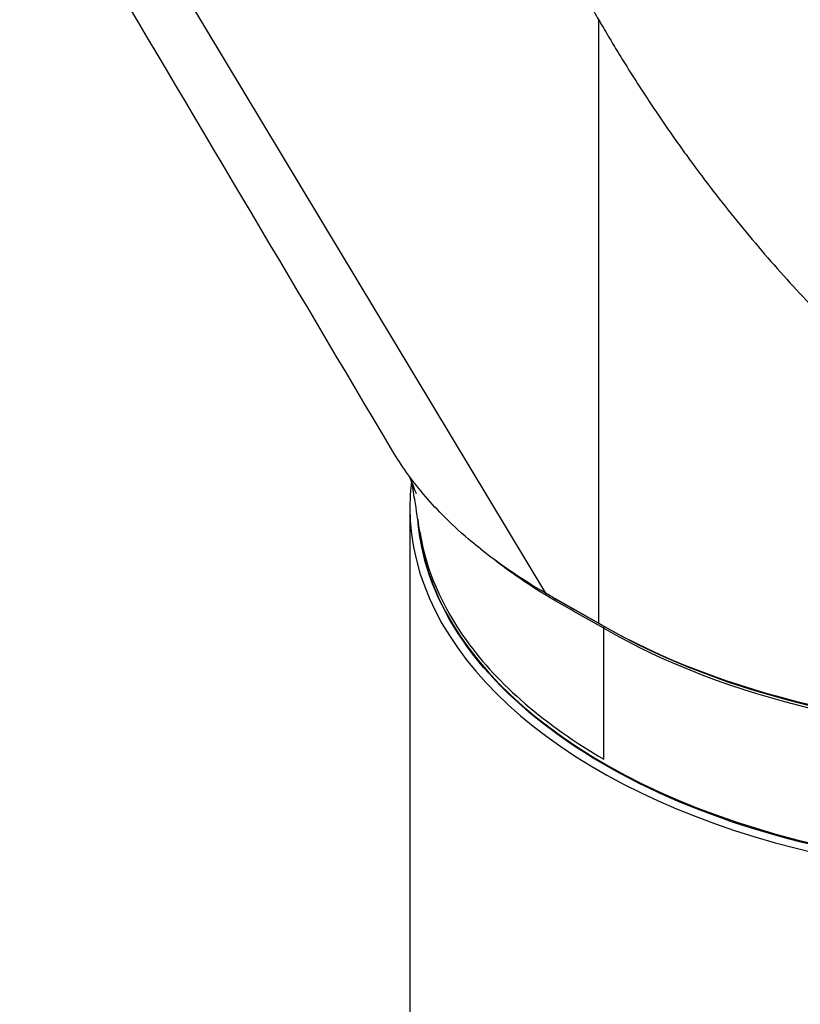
# Model space of a CAD drawing. Header units: millimetres. Extents: x 0 to 4378, y 0 to 2376.
# Tile 268 of 299: x 2753 to 2800, y 1796 to 1855. Entities that reach past the tile are written whole.
import ezdxf

# ---------------------------------------------------------------- set-up
doc = ezdxf.new("R2010")
doc.units = ezdxf.units.MM
doc.header["$LTSCALE"] = 0.2
doc.layers.add('01_Object Line', color=4, linetype='Continuous')

# ---------------------------------------------------------------- blocks, each defined once
blk = doc.blocks.new('A$Ce83b9b79')
for p, q in [((133.931, 854.055), (165.747, 801.211)), ((168.951, 835.895), (168.951, 799.401)), ((157.528, 806.422), (157.528, 624.818)), ((165.747, 801.211), (165.745, 801.213)), ((168.951, 799.401), (165.747, 801.211)), ((166.182, 800.963), (169.162, 799.279)), ((169.163, 799.278), (168.951, 799.401))]:
    blk.add_line(p, q)
for centre, major_axis, ratio, start_param, end_param in [((196.528, 806.422), (39, 0), 0.57735, 3.071731, 6.435243), ((196.528, 806.667), (-38.55, 0), 0.57735, 0.043651, 2.343224), ((196.528, 815.322), (-39, 0), 0.57735, 0.785398, 2.343374), ((196.528, 815.077), (38.7, 0), 0.57735, 3.926991, 5.487491), ((169.408, 799.177), (0.099, 0.174), 0.574382, 1.743014, 2.353574), ((196.528, 814.832), (-38.55, 0), 0.57735, 0.785328, 2.343224)]:
    blk.add_ellipse(centre, major_axis=major_axis, ratio=ratio, start_param=start_param, end_param=end_param)
for points, knots in [([(168.938, 899.608), (168.664, 899.449), (168.393, 899.284), (167.862, 898.939), (167.6, 898.759), (167.086, 898.387), (166.833, 898.194), (166.338, 897.795), (166.095, 897.589), (165.38, 896.952), (164.924, 896.502), (164.27, 895.792), (164.057, 895.55), (163.642, 895.054), (163.44, 894.801), (163.046, 894.284), (162.854, 894.02), (162.481, 893.483), (162.3, 893.21), (161.949, 892.654), (161.779, 892.371), (161.449, 891.797), (161.29, 891.505), (161.058, 891.062), (160.983, 890.914), (160.833, 890.614), (160.76, 890.464), (160.617, 890.161), (160.546, 890.008), (160.408, 889.701), (160.34, 889.546), (160.141, 889.081), (160.013, 888.767), (159.768, 888.133), (159.65, 887.813), (159.425, 887.167), (159.318, 886.841), (159.112, 886.184), (159.014, 885.852), (158.829, 885.185), (158.74, 884.849), (158.575, 884.172), (158.497, 883.831), (158.35, 883.145), (158.282, 882.8), (158.155, 882.106), (158.096, 881.757), (157.988, 881.055), (157.938, 880.703), (157.847, 879.995), (157.806, 879.64), (157.732, 878.928), (157.699, 878.57), (157.656, 878.031), (157.642, 877.851), (157.618, 877.491), (157.607, 877.311), (157.587, 876.95), (157.578, 876.769), (157.561, 876.407), (157.554, 876.225), (157.536, 875.68), (157.528, 875.316), (157.515, 874.221), (157.522, 873.488), (157.556, 872.384), (157.57, 872.016), (157.598, 871.463), (157.608, 871.278), (157.63, 870.909), (157.642, 870.724), (157.661, 870.446), (157.668, 870.354), (157.682, 870.169), (157.689, 870.077), (157.71, 869.799), (157.726, 869.614), (157.758, 869.244), (157.775, 869.058), (157.812, 868.687), (157.83, 868.503), (157.87, 868.131), (157.89, 867.946), (157.933, 867.575), (157.955, 867.389), (158.025, 866.832), (158.074, 866.461), (158.232, 865.347), (158.35, 864.603), (158.612, 863.118), (158.755, 862.374), (158.949, 861.448), (158.988, 861.262), (159.068, 860.891), (159.109, 860.706), (159.193, 860.335), (159.235, 860.15), (159.321, 859.78), (159.365, 859.595), (159.454, 859.225), (159.5, 859.04), (159.591, 858.671), (159.638, 858.486), (159.78, 857.933), (159.878, 857.563), (160.178, 856.458), (160.39, 855.722), (160.723, 854.623), (160.837, 854.256), (161.07, 853.525), (161.189, 853.16), (161.431, 852.431), (161.555, 852.067), (161.808, 851.34), (161.937, 850.978), (162.2, 850.253), (162.333, 849.893), (162.606, 849.171), (162.745, 848.811), (163.168, 847.734), (163.46, 847.018), (164.063, 845.594), (164.373, 844.885), (165.012, 843.474), (165.34, 842.773), (166.014, 841.377), (166.36, 840.683), (167.069, 839.303), (167.432, 838.618), (167.99, 837.596), (168.178, 837.257), (168.463, 836.749), (168.559, 836.58), (168.751, 836.243), (168.848, 836.075), (169.042, 835.739), (169.139, 835.571), (169.335, 835.236), (169.434, 835.069), (169.731, 834.568), (169.931, 834.236), (170.335, 833.574), (170.539, 833.244), (170.952, 832.586), (171.159, 832.259), (171.58, 831.607), (171.792, 831.282), (172.22, 830.636), (172.436, 830.314), (172.871, 829.673), (173.091, 829.354), (173.534, 828.719), (173.758, 828.402), (174.209, 827.773), (174.436, 827.46), (174.895, 826.837), (175.126, 826.527), (175.825, 825.601), (176.299, 824.991), (177.742, 823.179), (178.733, 821.999), (180.262, 820.275), (180.78, 819.708), (181.827, 818.59), (182.359, 818.038), (183.434, 816.954), (183.979, 816.42), (185.082, 815.372), (185.641, 814.857), (186.77, 813.846), (187.342, 813.351), (188.498, 812.382), (189.082, 811.908), (190.264, 810.982), (190.86, 810.531), (192.066, 809.652), (192.676, 809.225), (193.905, 808.397), (194.526, 807.996), (195.152, 807.609)], [0, 0, 0, 0, 0.010204, 0.010204, 0.020408, 0.020408, 0.030612, 0.030612, 0.040816, 0.040816, 0.061224, 0.061224, 0.071429, 0.071429, 0.081633, 0.081633, 0.091837, 0.091837, 0.102041, 0.102041, 0.112245, 0.112245, 0.122449, 0.122449, 0.127551, 0.127551, 0.132653, 0.132653, 0.137755, 0.137755, 0.142857, 0.142857, 0.153061, 0.153061, 0.163265, 0.163265, 0.173469, 0.173469, 0.183673, 0.183673, 0.193878, 0.193878, 0.204082, 0.204082, 0.214286, 0.214286, 0.22449, 0.22449, 0.234694, 0.234694, 0.244898, 0.244898, 0.255102, 0.255102, 0.260204, 0.260204, 0.265306, 0.265306, 0.270408, 0.270408, 0.27551, 0.27551, 0.285714, 0.285714, 0.306122, 0.306122, 0.316327, 0.316327, 0.321429, 0.321429, 0.326531, 0.326531, 0.329082, 0.329082, 0.331633, 0.331633, 0.336735, 0.336735, 0.341837, 0.341837, 0.346939, 0.346939, 0.352041, 0.352041, 0.357143, 0.357143, 0.367347, 0.367347, 0.387755, 0.387755, 0.408163, 0.408163, 0.413265, 0.413265, 0.418367, 0.418367, 0.423469, 0.423469, 0.428571, 0.428571, 0.433673, 0.433673, 0.438776, 0.438776, 0.44898, 0.44898, 0.469388, 0.469388, 0.479592, 0.479592, 0.489796, 0.489796, 0.5, 0.5, 0.510204, 0.510204, 0.520408, 0.520408, 0.530612, 0.530612, 0.55102, 0.55102, 0.571429, 0.571429, 0.591837, 0.591837, 0.612245, 0.612245, 0.632653, 0.632653, 0.642857, 0.642857, 0.647959, 0.647959, 0.653061, 0.653061, 0.658163, 0.658163, 0.663265, 0.663265, 0.673469, 0.673469, 0.683673, 0.683673, 0.693878, 0.693878, 0.704082, 0.704082, 0.714286, 0.714286, 0.72449, 0.72449, 0.734694, 0.734694, 0.744898, 0.744898, 0.755102, 0.755102, 0.77551, 0.77551, 0.816327, 0.816327, 0.836735, 0.836735, 0.857143, 0.857143, 0.877551, 0.877551, 0.897959, 0.897959, 0.918367, 0.918367, 0.938776, 0.938776, 0.959184, 0.959184, 0.979592, 0.979592, 1, 1, 1, 1]), ([(165.745, 801.213), (164.999, 801.646), (164.285, 802.096), (162.703, 803.178), (161.86, 803.82), (160.52, 804.966), (159.992, 805.456), (158.683, 806.784), (157.958, 807.641), (157.034, 808.939), (156.76, 809.359), (156.508, 809.785)], [0.031642, 0.031642, 0.031642, 0.031642, 0.348943, 0.348943, 0.767417, 0.767417, 1.066165, 1.066165, 1.560188, 1.560188, 1.792486, 1.792486, 1.792486, 1.792486]), ([(157.929, 807.243), (157.93, 807.241), (157.923, 807.258), (157.915, 807.279), (157.909, 807.293), (157.896, 807.325), (157.889, 807.343), (157.869, 807.391), (157.856, 807.423), (157.813, 807.528), (157.782, 807.605), (157.67, 807.88), (157.589, 808.079), (157.507, 808.278)], [0.9536139, 0.9536139, 0.9536139, 0.9536139, 0.9596973, 0.9596973, 0.9658494, 0.9658494, 0.9720159, 0.9720159, 0.9818377, 0.9818377, 1.0064028, 1.0064028, 1.0715816, 1.0715816, 1.0715816, 1.0715816]), ([(158.138, 804.922), (158.034, 805.578), (157.93, 806.231), (157.795, 807.084), (157.763, 807.285), (157.709, 807.621), (157.688, 807.754), (157.667, 807.888)], [0, 0, 0, 0, 0.2443636, 0.2443636, 0.3203097, 0.3203097, 0.3693205, 0.3693205, 0.3693205, 0.3693205]), ([(223.389, 790.635), (220.435, 788.973), (217.02, 787.59), (209.613, 785.516), (205.622, 784.825), (197.467, 784.206), (193.306, 784.277), (185.23, 785.173), (181.317, 785.998), (174.135, 788.321), (170.867, 789.818), (165.306, 793.338), (163.015, 795.36), (159.652, 799.725), (158.577, 802.067), (158.097, 804.867), (158.045, 805.284), (158.014, 805.701)], [0.012991, 0.012991, 0.012991, 0.012991, 0.333872, 0.333872, 0.654636, 0.654636, 0.975289, 0.975289, 1.295953, 1.295953, 1.616747, 1.616747, 1.937612, 1.937612, 2.257496, 2.257496, 2.313191, 2.313191, 2.313191, 2.313191]), ([(158.138, 804.922), (158.496, 802.667), (159.449, 800.438), (160.962, 798.347), (162.892, 795.678), (165.733, 793.245), (169.269, 791.174)], [0.5541133, 0.5541133, 0.5541133, 0.5541133, 0.75, 0.75, 0.75, 1, 1, 1, 1]), ([(169.266, 799.096), (168.3, 799.642), (167.317, 800.187), (166.368, 800.735), (165.452, 801.264), (164.589, 801.82), (163.772, 802.401), (163.746, 802.419), (163.72, 802.437), (163.695, 802.456), (163.324, 802.721), (162.964, 802.991), (162.615, 803.267)], [0, 0, 0, 0, 0.063604, 0.063604, 0.063604, 0.125, 0.125, 0.125, 0.1269497, 0.1269497, 0.1269497, 0.1548721, 0.1548721, 0.1548721, 0.1548721]), ([(166.182, 800.963), (166.113, 801.002), (166.043, 801.042), (165.85, 801.152), (165.8, 801.181), (165.745, 801.213)], [0, 0, 0, 0, 0.02500117, 0.02500117, 0.06575838, 0.06575838, 0.06575838, 0.06575838]), ([(169.269, 791.174), (169.269, 791.82), (169.269, 792.466), (169.268, 793.111), (169.268, 793.446), (169.268, 793.781), (169.268, 794.117), (169.268, 794.284), (169.268, 794.452), (169.268, 794.619), (169.268, 794.787), (169.268, 794.955), (169.268, 795.122), (169.268, 795.29), (169.267, 795.457), (169.267, 795.625), (169.267, 795.709), (169.267, 795.792), (169.267, 795.876), (169.267, 795.96), (169.267, 796.044), (169.267, 796.128), (169.267, 796.463), (169.267, 796.798), (169.267, 797.133), (169.267, 797.787), (169.266, 798.442), (169.266, 799.096)], [0, 0, 0, 0, 0.2444664, 0.2444664, 0.2444664, 0.371392, 0.371392, 0.371392, 0.4348549, 0.4348549, 0.4348549, 0.4983177, 0.4983177, 0.4983177, 0.5617805, 0.5617805, 0.5617805, 0.5935119, 0.5935119, 0.5935119, 0.6252433, 0.6252433, 0.6252433, 0.752169, 0.752169, 0.752169, 0.9999611, 0.9999611, 0.9999611, 0.9999611])]:
    blk.add_open_spline(points, degree=3, knots=knots)
blk.add_open_spline([(156.508, 809.785), (150.421, 820.047), (144.333, 830.309), (138.244, 840.571)], degree=3)

msp = doc.modelspace()

# ---------------------------------------------------------------- block references
at = {"layer": '01_Object Line'}
msp.add_blockref('A$Ce83b9b79', (2619.305, 1019.576), dxfattribs=at)

doc.saveas('drawing.dxf')
